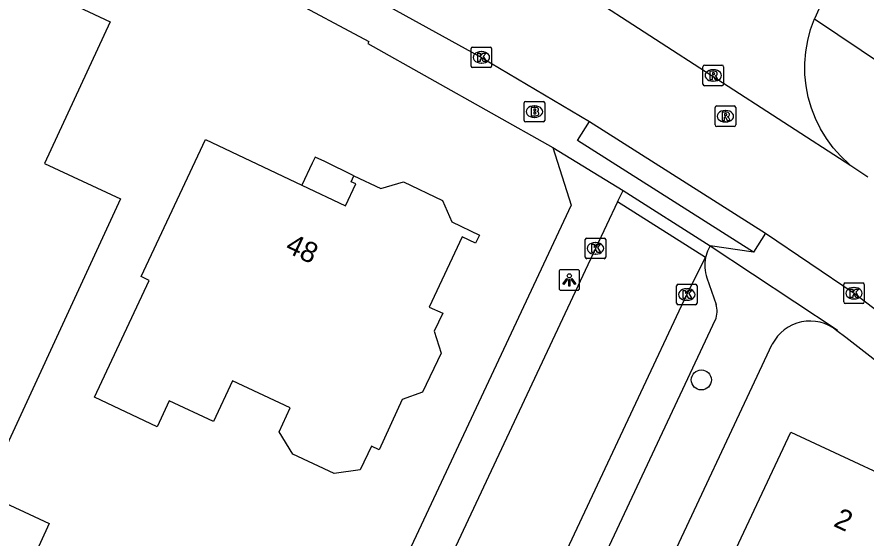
# Model space of a CAD drawing. Extents: x 158838 to 160074, y 386376 to 387776.
# Drawn here: x 159412.68 to 159454.09, y 386821.24 to 386846.63 of the extents above; entities that cross this region are included whole.
import ezdxf

# ---------------------------------------------------------------- set-up
doc = ezdxf.new("R2010")
doc.units = 0
for name, color, linetype in [('IMGEO_Boom', 7, 'Continuous'), ('IMGEO_Brandkraan', 7, 'Continuous'), ('IMGEO_Kolk', 7, 'Continuous'), ('IMGEO_Lichtpunt', 7, 'Continuous'), ('IMGEO_Pand', 7, 'Continuous'), ('IMGEO_Pand_nummerreeks', 7, 'Continuous'), ('IMGEO_Pand_overbouw', 7, 'Continuous'), ('IMGEO_Rijbaan_lokaal_gesloten', 7, 'Continuous'), ('IMGEO_Rijbaan_lokaal_open', 7, 'Continuous'), ('IMGEO_Rioolput', 7, 'Continuous'), ('IMGEO_Voetpad_open', 7, 'Continuous')]:
    doc.layers.add(name, color=color, linetype=linetype)

msp = doc.modelspace()

# ---------------------------------------------------------------- linework, layer by layer
at = {"layer": 'IMGEO_Boom'}
msp.add_circle((159446.056, 386828.94), 0.489, dxfattribs=at)
at = {"layer": 'IMGEO_Brandkraan'}
for p, q in [((159437.416, 386841.588), (159437.416, 386842.44)), ((159437.491, 386842.514), (159438.343, 386842.514)), ((159437.904, 386842.294), (159437.929, 386842.294)), ((159438.417, 386842.44), (159438.417, 386841.588)), ((159438.343, 386841.514), (159437.491, 386841.514)), ((159437.927, 386841.734), (159437.902, 386841.734))]:
    msp.add_line(p, q, dxfattribs=at)
for points in [[(159437.416, 386841.588), (159437.416, 386842.44)], [(159437.491, 386842.514), (159438.343, 386842.514)], [(159438.417, 386842.44), (159438.417, 386841.588)], [(159437.764, 386842.214), (159437.764, 386841.814), (159437.977, 386841.814)], [(159437.995, 386842.214), (159437.764, 386842.214)], [(159437.943, 386842.133), (159437.889, 386842.133), (159437.889, 386842.057)], [(159437.889, 386842.057), (159437.942, 386842.057)], [(159437.951, 386841.981), (159437.889, 386841.981), (159437.889, 386841.9)], [(159437.889, 386841.9), (159437.951, 386841.9)], [(159438.343, 386841.514), (159437.491, 386841.514)]]:
    msp.add_lwpolyline(points, dxfattribs=at)
for centre, radius, start, end in [((159437.493, 386842.438), 0.0765, 91.552, 178.448), ((159437.493, 386842.438), 0.0765, 91.552, 178.448), ((159438.341, 386842.438), 0.0765, 1.552, 88.448), ((159438.341, 386842.438), 0.0765, 1.552, 88.448), ((159437.944, 386842.095), 0.0379, 267.8285, 90.9355), ((159437.952, 386841.94), 0.0404, 269.8759, 90.5077), ((159437.999, 386842.069), 0.145, 59.4692, 91.5367), ((159438.024, 386842.116), 0.0922, 285.5137, 58.1501), ((159438.029, 386841.924), 0.105, 301.3115, 78.989), ((159437.493, 386841.59), 0.0765, 181.552, 268.448), ((159437.493, 386841.59), 0.0765, 181.552, 268.448), ((159437.983, 386842.065), 0.251, 268.6676, 293.5347), ((159438.341, 386841.59), 0.0765, 271.552, 358.448), ((159438.341, 386841.59), 0.0765, 271.552, 358.448)]:
    msp.add_arc(centre, radius, start, end, dxfattribs=at)
for centre, major_axis, ratio, start_param, end_param in [((159437.903, 386842.014), (-0.387, 0.002), 0.722429, 4.712389, 7.853982), ((159437.928, 386842.014), (-0.39, 0.002), 0.717154, 1.570796, 4.712389)]:
    msp.add_ellipse(centre, major_axis=major_axis, ratio=ratio, start_param=start_param, end_param=end_param, dxfattribs=at)
at = {"layer": 'IMGEO_Kolk'}
for p, q in [((159434.903, 386845.158), (159435.755, 386845.158)), ((159434.828, 386844.232), (159434.828, 386845.084)), ((159435.316, 386844.938), (159435.341, 386844.938)), ((159435.829, 386845.084), (159435.829, 386844.232)), ((159435.339, 386844.378), (159435.314, 386844.378)), ((159435.755, 386844.158), (159434.903, 386844.158)), ((159440.392, 386834.923), (159440.392, 386835.775)), ((159440.467, 386835.849), (159441.319, 386835.849)), ((159441.393, 386835.775), (159441.393, 386834.923)), ((159440.88, 386835.629), (159440.905, 386835.629)), ((159441.319, 386834.849), (159440.467, 386834.849)), ((159440.903, 386835.069), (159440.878, 386835.069)), ((159444.923, 386833.602), (159445.775, 386833.602)), ((159453.001, 386832.738), (159453.001, 386833.59)), ((159453.076, 386833.664), (159453.928, 386833.664)), ((159454.002, 386833.59), (159454.002, 386832.738)), ((159444.848, 386832.676), (159444.848, 386833.528)), ((159445.336, 386833.382), (159445.361, 386833.382)), ((159445.849, 386833.528), (159445.849, 386832.676)), ((159453.489, 386833.444), (159453.514, 386833.444)), ((159445.359, 386832.822), (159445.334, 386832.822)), ((159453.512, 386832.884), (159453.487, 386832.884)), ((159445.775, 386832.602), (159444.923, 386832.602)), ((159453.928, 386832.664), (159453.076, 386832.664))]:
    msp.add_line(p, q, dxfattribs=at)
for points in [[(159434.903, 386845.158), (159435.755, 386845.158)], [(159434.828, 386844.232), (159434.828, 386845.084)], [(159435.149, 386844.858), (159435.272, 386844.858), (159435.272, 386844.707), (159435.402, 386844.858), (159435.566, 386844.858), (159435.42, 386844.707), (159435.573, 386844.458), (159435.421, 386844.458), (159435.336, 386844.622), (159435.272, 386844.555), (159435.272, 386844.458), (159435.149, 386844.458), (159435.149, 386844.858)], [(159435.829, 386845.084), (159435.829, 386844.232)], [(159435.755, 386844.158), (159434.903, 386844.158)], [(159440.392, 386834.923), (159440.392, 386835.775)], [(159440.467, 386835.849), (159441.319, 386835.849)], [(159441.393, 386835.775), (159441.393, 386834.923)], [(159440.713, 386835.549), (159440.836, 386835.549), (159440.836, 386835.398), (159440.966, 386835.549), (159441.13, 386835.549), (159440.984, 386835.398), (159441.137, 386835.149), (159440.985, 386835.149), (159440.9, 386835.313), (159440.836, 386835.246), (159440.836, 386835.149), (159440.713, 386835.149), (159440.713, 386835.549)], [(159441.319, 386834.849), (159440.467, 386834.849)], [(159444.923, 386833.602), (159445.775, 386833.602)], [(159453.001, 386832.738), (159453.001, 386833.59)], [(159453.076, 386833.664), (159453.928, 386833.664)], [(159454.002, 386833.59), (159454.002, 386832.738)], [(159444.848, 386832.676), (159444.848, 386833.528)], [(159445.169, 386833.302), (159445.292, 386833.302), (159445.292, 386833.151), (159445.422, 386833.302), (159445.586, 386833.302), (159445.44, 386833.151), (159445.593, 386832.902), (159445.441, 386832.902), (159445.356, 386833.066), (159445.292, 386832.999), (159445.292, 386832.902), (159445.169, 386832.902), (159445.169, 386833.302)], [(159445.849, 386833.528), (159445.849, 386832.676)], [(159453.322, 386833.364), (159453.445, 386833.364), (159453.445, 386833.213), (159453.575, 386833.364), (159453.739, 386833.364), (159453.593, 386833.213), (159453.746, 386832.964), (159453.594, 386832.964), (159453.509, 386833.128), (159453.445, 386833.061), (159453.445, 386832.964), (159453.322, 386832.964), (159453.322, 386833.364)], [(159445.775, 386832.602), (159444.923, 386832.602)], [(159453.928, 386832.664), (159453.076, 386832.664)]]:
    msp.add_lwpolyline(points, dxfattribs=at)
for centre, start, end in [((159434.905, 386845.082), 91.552, 178.448), ((159434.905, 386845.082), 91.552, 178.448), ((159435.753, 386845.082), 1.552, 88.448), ((159435.753, 386845.082), 1.552, 88.448), ((159434.905, 386844.234), 181.552, 268.448), ((159434.905, 386844.234), 181.552, 268.448), ((159435.753, 386844.234), 271.552, 358.448), ((159435.753, 386844.234), 271.552, 358.448), ((159440.469, 386835.773), 91.552, 178.448), ((159440.469, 386835.773), 91.552, 178.448), ((159441.317, 386835.773), 1.552, 88.448), ((159441.317, 386835.773), 1.552, 88.448), ((159440.469, 386834.925), 181.552, 268.448), ((159440.469, 386834.925), 181.552, 268.448), ((159441.317, 386834.925), 271.552, 358.448), ((159441.317, 386834.925), 271.552, 358.448), ((159444.925, 386833.526), 91.552, 178.448), ((159444.925, 386833.526), 91.552, 178.448), ((159445.773, 386833.526), 1.552, 88.448), ((159445.773, 386833.526), 1.552, 88.448), ((159453.078, 386833.588), 91.552, 178.448), ((159453.078, 386833.588), 91.552, 178.448), ((159453.926, 386833.588), 1.552, 88.448), ((159453.926, 386833.588), 1.552, 88.448), ((159453.078, 386832.74), 181.552, 268.448), ((159453.078, 386832.74), 181.552, 268.448), ((159453.926, 386832.74), 271.552, 358.448), ((159453.926, 386832.74), 271.552, 358.448), ((159444.925, 386832.678), 181.552, 268.448), ((159444.925, 386832.678), 181.552, 268.448), ((159445.773, 386832.678), 271.552, 358.448), ((159445.773, 386832.678), 271.552, 358.448)]:
    msp.add_arc(centre, 0.0765, start, end, dxfattribs=at)
for centre, major_axis, ratio, start_param, end_param in [((159435.315, 386844.658), (-0.387, 0.002), 0.722429, 4.712389, 7.853982), ((159435.34, 386844.658), (-0.39, 0.002), 0.717154, 1.570796, 4.712389), ((159440.879, 386835.349), (-0.387, 0.002), 0.722429, 4.712389, 7.853982), ((159440.904, 386835.349), (-0.39, 0.002), 0.717154, 1.570796, 4.712389), ((159445.335, 386833.102), (-0.387, 0.002), 0.722429, 4.712389, 7.853982), ((159445.36, 386833.102), (-0.39, 0.002), 0.717154, 1.570796, 4.712389), ((159453.488, 386833.164), (-0.387, 0.002), 0.722429, 4.712389, 7.853982), ((159453.513, 386833.164), (-0.39, 0.002), 0.717154, 1.570796, 4.712389)]:
    msp.add_ellipse(centre, major_axis=major_axis, ratio=ratio, start_param=start_param, end_param=end_param, dxfattribs=at)
at = {"layer": 'IMGEO_Lichtpunt'}
for p, q in [((159439.119, 386834.214), (159439.119, 386833.407)), ((159439.119, 386834.214), (159439.119, 386833.407)), ((159440.021, 386834.309), (159439.213, 386834.309)), ((159440.021, 386834.309), (159439.213, 386834.309)), ((159440.115, 386833.407), (159440.115, 386834.214)), ((159440.115, 386833.407), (159440.115, 386834.214)), ((159439.213, 386833.313), (159440.021, 386833.313)), ((159439.213, 386833.313), (159440.021, 386833.313))]:
    msp.add_line(p, q, dxfattribs=at)
for points in [[(159439.493, 386833.878), (159439.532, 386833.85), (159439.344, 386833.588), (159439.306, 386833.615), (159439.493, 386833.878)], [(159439.595, 386833.83), (159439.642, 386833.83), (159439.642, 386833.508), (159439.595, 386833.508), (159439.595, 386833.83)], [(159439.705, 386833.85), (159439.743, 386833.877), (159439.93, 386833.615), (159439.891, 386833.587), (159439.705, 386833.85)]]:
    msp.add_lwpolyline(points, dxfattribs=at)
msp.add_circle((159439.618, 386834.012), 0.0994, dxfattribs=at)
for centre, start, end in [((159439.213, 386834.214), 90, 180), ((159439.213, 386834.214), 90, 180), ((159440.021, 386834.214), 0, 90), ((159440.021, 386834.214), 0, 90), ((159439.213, 386833.407), 180, 270), ((159439.213, 386833.407), 180, 270), ((159440.021, 386833.407), 270, 0), ((159440.021, 386833.407), 270, 360)]:
    msp.add_arc(centre, 0.0946, start, end, dxfattribs=at)
at = {"layer": 'IMGEO_Pand'}
for points in [[(159403.159, 386839.717), (159408.233, 386850.592), (159412.598, 386848.556), (159412.688, 386848.759), (159414.466, 386847.925), (159414.377, 386847.735), (159417.217, 386846.388), (159414.021, 386839.482), (159417.723, 386837.768), (159410.406, 386821.959), (159407.865, 386823.136), (159410.398, 386828.61), (159407.655, 386829.898), (159410.621, 386836.213), (159403.159, 386839.717)], [(159421.87, 386840.651), (159426.577, 386838.433), (159428.703, 386837.431), (159429.203, 386838.493), (159428.977, 386838.598), (159429.114, 386838.89), (159430.425, 386838.267), (159431.534, 386838.586), (159433.436, 386837.678), (159433.889, 386836.636), (159435.232, 386835.99), (159435.044, 386835.603), (159434.397, 386835.918), (159432.776, 386832.487), (159433.442, 386832.186), (159433.028, 386831.319), (159433.359, 386830.241), (159432.459, 386828.351), (159431.469, 386827.98), (159430.345, 386825.538), (159429.965, 386825.717), (159429.42, 386824.558), (159428.154, 386824.38), (159426.136, 386825.329), (159425.466, 386826.418), (159426.01, 386827.576), (159423.196, 386828.9), (159422.26, 386826.909), (159420.101, 386827.913), (159419.51, 386826.655), (159416.451, 386828.093), (159419.129, 386833.786), (159418.73, 386833.973), (159421.87, 386840.651)], [(159447.843, 386816.377), (159446.093, 386817.201), (159450.427, 386826.401), (159457.757, 386822.98), (159456.488, 386820.223), (159461.017, 386818.09), (159458.072, 386811.851), (159457.07, 386809.729), (159452.127, 386812.062), (159453.014, 386813.94), (159451.808, 386814.508)], [(159410.049, 386820.517), (159411.331, 386823.288), (159414.254, 386821.935), (159412.972, 386819.164), (159410.049, 386820.517)]]:
    msp.add_lwpolyline(points, dxfattribs=at)
at = {"layer": 'IMGEO_Pand_overbouw'}
msp.add_lwpolyline([(159429.114, 386838.89), (159427.695, 386839.577), (159427.216, 386839.803), (159427.077, 386839.507), (159426.577, 386838.433), (159428.703, 386837.431), (159429.203, 386838.493), (159428.977, 386838.598)], close=True, dxfattribs=at)
at = {"layer": 'IMGEO_Rijbaan_lokaal_gesloten'}
for points in [[(159453.355, 386839.378), (159440.277, 386847.841)], [(159430.055, 386847.579), (159435.33, 386844.659), (159440.6, 386841.538)], [(159452.087, 386847.52), (159451.808, 386847.04), (159451.573, 386846.537)], [(159453.355, 386839.378), (159453.261, 386839.457), (159452.857, 386839.838), (159452.488, 386840.253), (159452.158, 386840.699), (159451.869, 386841.174), (159451.624, 386841.672), (159451.424, 386842.19), (159451.271, 386842.724), (159451.167, 386843.269), (159451.111, 386843.821), (159451.106, 386844.377), (159451.149, 386844.93), (159451.243, 386845.478), (159451.384, 386846.015), (159451.573, 386846.537)], [(159440.6, 386841.538), (159449.191, 386836.097)], [(159454.175, 386838.813), (159453.355, 386839.378)], [(159449.191, 386836.097), (159453.503, 386833.164), (159457.093, 386830.44), (159464.662, 386823.88)]]:
    msp.add_lwpolyline(points, dxfattribs=at)
at = {"layer": 'IMGEO_Rijbaan_lokaal_open'}
for points in [[(159441.974, 386837.617), (159442.236, 386838.167)], [(159442.236, 386838.167), (159446.481, 386835.477)], [(159441.974, 386837.617), (159440.894, 386835.349), (159429.115, 386810.245)], [(159446.266, 386834.906), (159441.974, 386837.617)], [(159446.481, 386835.477), (159446.355, 386835.212), (159446.266, 386834.906)], [(159420.794, 386780.916), (159420.924, 386781.19), (159421.06, 386781.46), (159422.336, 386784.211), (159429.634, 386799.702), (159437.888, 386817.215), (159445.348, 386833.103), (159446.266, 386834.906)]]:
    msp.add_lwpolyline(points, dxfattribs=at)
at = {"layer": 'IMGEO_Rioolput'}
for p, q in [((159446.137, 386843.352), (159446.137, 386844.204)), ((159446.212, 386844.278), (159447.064, 386844.278)), ((159446.625, 386844.058), (159446.65, 386844.058)), ((159447.138, 386844.204), (159447.138, 386843.352)), ((159446.648, 386843.498), (159446.623, 386843.498)), ((159447.064, 386843.278), (159446.212, 386843.278)), ((159446.806, 386842.289), (159447.658, 386842.289)), ((159446.731, 386841.363), (159446.731, 386842.215)), ((159447.219, 386842.069), (159447.244, 386842.069)), ((159447.732, 386842.215), (159447.732, 386841.363)), ((159447.242, 386841.509), (159447.217, 386841.509)), ((159447.658, 386841.289), (159446.806, 386841.289))]:
    msp.add_line(p, q, dxfattribs=at)
for points in [[(159446.137, 386843.352), (159446.137, 386844.204)], [(159446.212, 386844.278), (159447.064, 386844.278)], [(159446.726, 386843.976), (159446.474, 386843.978), (159446.474, 386843.578)], [(159447.138, 386844.204), (159447.138, 386843.352)], [(159446.474, 386843.578), (159446.598, 386843.578), (159446.598, 386843.74), (159446.609, 386843.74)], [(159446.652, 386843.897), (159446.598, 386843.897), (159446.598, 386843.816)], [(159446.598, 386843.816), (159446.65, 386843.816)], [(159446.656, 386843.711), (159446.727, 386843.578), (159446.867, 386843.578), (159446.802, 386843.704)], [(159447.064, 386843.278), (159446.212, 386843.278)], [(159446.806, 386842.289), (159447.658, 386842.289)], [(159446.731, 386841.363), (159446.731, 386842.215)], [(159447.32, 386841.987), (159447.068, 386841.989), (159447.068, 386841.589)], [(159447.246, 386841.908), (159447.192, 386841.908), (159447.192, 386841.827)], [(159447.732, 386842.215), (159447.732, 386841.363)], [(159447.068, 386841.589), (159447.192, 386841.589), (159447.192, 386841.751), (159447.203, 386841.751)], [(159447.192, 386841.827), (159447.244, 386841.827)], [(159447.25, 386841.722), (159447.321, 386841.589), (159447.461, 386841.589), (159447.396, 386841.715)], [(159447.658, 386841.289), (159446.806, 386841.289)]]:
    msp.add_lwpolyline(points, dxfattribs=at)
for centre, radius, start, end in [((159446.214, 386844.202), 0.0765, 91.552, 178.448), ((159446.214, 386844.202), 0.0765, 91.552, 178.448), ((159446.725, 386843.866), 0.109, 350.3612, 89.416), ((159447.062, 386844.202), 0.0765, 1.552, 88.448), ((159447.062, 386844.202), 0.0765, 1.552, 88.448), ((159446.608, 386843.687), 0.0533, 26.0293, 88.6989), ((159446.634, 386844.005), 0.19, 274.7715, 282.9687), ((159446.658, 386843.801), 0.0964, 77.0061, 93.1865), ((159446.672, 386843.858), 0.0378, 276.6634, 79.6772), ((159446.723, 386843.866), 0.112, 277.5842, 350.9817), ((159446.707, 386843.651), 0.108, 29.5134, 73.7905), ((159446.214, 386843.354), 0.0765, 181.552, 268.448), ((159446.214, 386843.354), 0.0765, 181.552, 268.448), ((159447.062, 386843.354), 0.0765, 271.552, 358.448), ((159447.062, 386843.354), 0.0765, 271.552, 358.448), ((159446.808, 386842.213), 0.0765, 91.552, 178.448), ((159446.808, 386842.213), 0.0765, 91.552, 178.448), ((159447.656, 386842.213), 0.0765, 1.552, 88.448), ((159447.656, 386842.213), 0.0765, 1.552, 88.448), ((159447.252, 386841.812), 0.0964, 77.0061, 93.1865), ((159447.266, 386841.869), 0.0378, 276.6634, 79.6772), ((159447.319, 386841.877), 0.109, 350.3612, 89.416), ((159447.317, 386841.877), 0.112, 277.5842, 350.9817), ((159447.202, 386841.698), 0.0533, 26.0293, 88.6989), ((159447.228, 386842.016), 0.19, 274.7715, 282.9687), ((159447.301, 386841.662), 0.108, 29.5134, 73.7905), ((159446.808, 386841.365), 0.0765, 181.552, 268.448), ((159446.808, 386841.365), 0.0765, 181.552, 268.448), ((159447.656, 386841.365), 0.0765, 271.552, 358.448), ((159447.656, 386841.365), 0.0765, 271.552, 358.448)]:
    msp.add_arc(centre, radius, start, end, dxfattribs=at)
for centre, major_axis, ratio, start_param, end_param in [((159446.624, 386843.778), (-0.387, 0.002), 0.722429, 4.712389, 7.853982), ((159446.649, 386843.778), (-0.39, 0.002), 0.717154, 1.570796, 4.712389), ((159447.218, 386841.789), (-0.387, 0.002), 0.722429, 4.712389, 7.853982), ((159447.243, 386841.789), (-0.39, 0.002), 0.717154, 1.570796, 4.712389)]:
    msp.add_ellipse(centre, major_axis=major_axis, ratio=ratio, start_param=start_param, end_param=end_param, dxfattribs=at)
at = {"layer": 'IMGEO_Voetpad_open'}
for points in [[(159425.766, 386847.63), (159429.831, 386845.434), (159429.785, 386845.332), (159438.813, 386840.266)], [(159451.573, 386846.537), (159457.214, 386842.758)], [(159448.602, 386835.168), (159440.011, 386840.609), (159440.6, 386841.538)], [(159438.813, 386840.266), (159439.713, 386837.448), (159431.292, 386819.512), (159427.909, 386812.306), (159414.472, 386783.686)], [(159438.813, 386840.266), (159442.236, 386838.167)], [(159449.191, 386836.097), (159448.602, 386835.168)], [(159448.602, 386835.168), (159446.481, 386835.477)], [(159446.481, 386835.477), (159452.685, 386831.381), (159452.67, 386831.339)], [(159446.323, 386833.914), (159446.78, 386832.621)], [(159446.739, 386831.862), (159422.479, 386780.194)], [(159425.312, 386778.89), (159444.005, 386818.572), (159443.875, 386818.658), (159449.518, 386830.68)]]:
    msp.add_lwpolyline(points, dxfattribs=at)
for centre, radius, start, end in [((159448.169, 386834.518), 1.942, 168.4664, 198.1108), ((159445.693, 386832.299), 1.134, 337.3235, 16.4924), ((159451.359, 386829.741), 2.067, 50.641, 152.9769), ((159359.422, 386709.194), 153.67, 39.49393, 52.64107)]:
    msp.add_arc(centre, radius, start, end, dxfattribs=at)

# ---------------------------------------------------------------- texts
at = {"layer": 'IMGEO_Pand_nummerreeks'}
for s, rotation, p in [('48', 334.6875, (159425.707, 386835.207)), ('2', 334.9789, (159452.454, 386821.836))]:
    msp.add_text(s, height=1, rotation=rotation, dxfattribs=at).set_placement(p)

doc.saveas('drawing.dxf')
